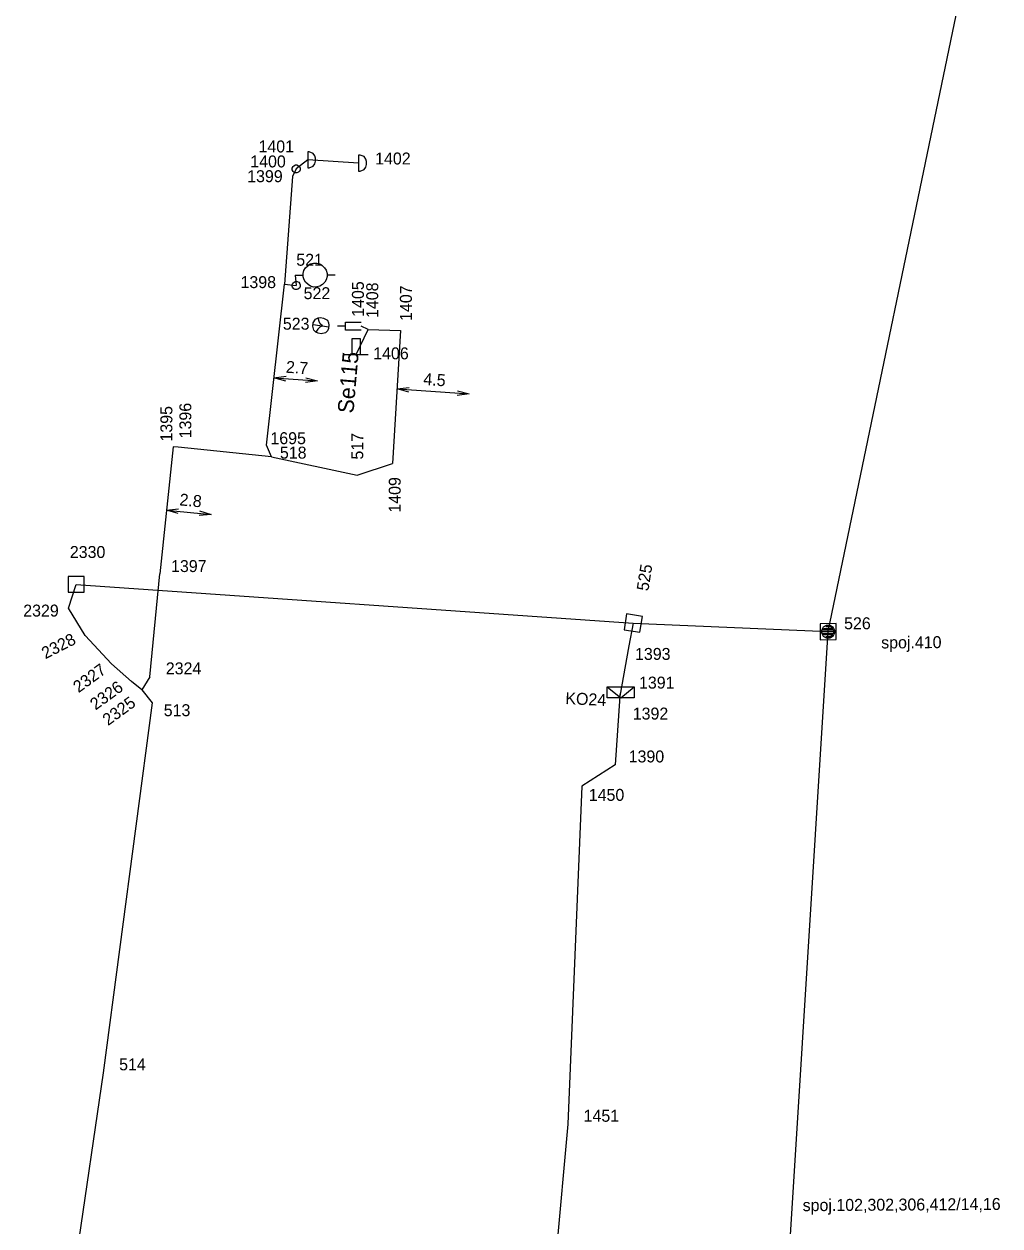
# Model space of a CAD drawing. Extents: x -535557 to -534097, y -1142175 to -1136716.
# Drawn here: x -534505.1 to -534443.9, y -1141261 to -1141185.6 of the extents above; entities that cross this region are included whole.
import ezdxf

# ---------------------------------------------------------------- set-up
doc = ezdxf.new("R2010")
doc.units = 0
doc.layers.add('Default', color=7, linetype='Continuous')
doc.layers.add('SS_SZDC', color=7, linetype='Continuous')

# ---------------------------------------------------------------- blocks, each defined once
blk = doc.blocks.new('POINT_DISPLAY')
at = {"layer": 'Default'}
blk.add_line((0, 0), (0, 0), dxfattribs=at)

msp = doc.modelspace()

# ---------------------------------------------------------------- linework, layer by layer
at = {"layer": 'SS_SZDC'}
for p, q in [((-534454.64, -1141223.729), (-534445.109, -1141177.78)), ((-534487.329, -1141194.1), (-534488.05, -1141194.68)), ((-534487.229, -1141193.6), (-534487.329, -1141193.6)), ((-534487.329, -1141193.6), (-534487.329, -1141194.6)), ((-534484.13, -1141194.309), (-534487.329, -1141194.1)), ((-534486.979, -1141193.7), (-534487.229, -1141193.6)), ((-534486.879, -1141193.85), (-534486.979, -1141193.7)), ((-534486.829, -1141194), (-534486.879, -1141193.85)), ((-534486.879, -1141194.35), (-534486.829, -1141194.2)), ((-534486.829, -1141194.2), (-534486.829, -1141194)), ((-534484.03, -1141193.809), (-534484.13, -1141193.809)), ((-534484.13, -1141193.809), (-534484.13, -1141194.809)), ((-534483.78, -1141193.909), (-534484.03, -1141193.809)), ((-534483.68, -1141194.059), (-534483.78, -1141193.909)), ((-534483.63, -1141194.209), (-534483.68, -1141194.059)), ((-534483.63, -1141194.409), (-534483.63, -1141194.209)), ((-534488.3, -1141194.63), (-534488.25, -1141194.53)), ((-534488.3, -1141194.73), (-534488.3, -1141194.63)), ((-534488.25, -1141194.83), (-534488.3, -1141194.73)), ((-534488.05, -1141194.68), (-534488.279, -1141195.159)), ((-534488.25, -1141194.53), (-534488.2, -1141194.48)), ((-534488.2, -1141194.88), (-534488.25, -1141194.83)), ((-534488.2, -1141194.48), (-534488.1, -1141194.43)), ((-534488.1, -1141194.93), (-534488.2, -1141194.88)), ((-534488.1, -1141194.43), (-534488, -1141194.43)), ((-534488, -1141194.93), (-534488.1, -1141194.93)), ((-534488, -1141194.43), (-534487.9, -1141194.48)), ((-534487.9, -1141194.88), (-534488, -1141194.93)), ((-534487.9, -1141194.48), (-534487.85, -1141194.53)), ((-534487.85, -1141194.83), (-534487.9, -1141194.88)), ((-534487.85, -1141194.53), (-534487.8, -1141194.63)), ((-534487.8, -1141194.73), (-534487.85, -1141194.83)), ((-534487.8, -1141194.63), (-534487.8, -1141194.73)), ((-534487.329, -1141194.6), (-534487.229, -1141194.6)), ((-534487.229, -1141194.6), (-534486.979, -1141194.5)), ((-534486.979, -1141194.5), (-534486.879, -1141194.35)), ((-534484.13, -1141194.809), (-534484.03, -1141194.809)), ((-534484.03, -1141194.809), (-534483.78, -1141194.709)), ((-534483.78, -1141194.709), (-534483.68, -1141194.559)), ((-534483.68, -1141194.559), (-534483.63, -1141194.409)), ((-534488.279, -1141195.159), (-534488.789, -1141201.92)), ((-534487.61, -1141201.246), (-534487.561, -1141201.046)), ((-534487.561, -1141201.046), (-534487.462, -1141200.895)), ((-534487.462, -1141200.895), (-534487.164, -1141200.643)), ((-534487.164, -1141200.643), (-534486.964, -1141200.592)), ((-534486.964, -1141200.592), (-534486.764, -1141200.591)), ((-534486.764, -1141200.591), (-534486.564, -1141200.639)), ((-534486.564, -1141200.639), (-534486.413, -1141200.738)), ((-534486.413, -1141200.738), (-534486.262, -1141200.887)), ((-534486.262, -1141200.887), (-534486.162, -1141201.037)), ((-534486.162, -1141201.037), (-534486.11, -1141201.236)), ((-534488.251, -1141201.843), (-534488.161, -1141201.776)), ((-534488.161, -1141201.776), (-534488.094, -1141201.753)), ((-534488.109, -1141201.35), (-534487.61, -1141201.346)), ((-534488.109, -1141201.35), (-534488.05, -1141202)), ((-534488.094, -1141201.753), (-534487.982, -1141201.754)), ((-534487.982, -1141201.754), (-534487.893, -1141201.798)), ((-534487.893, -1141201.798), (-534487.826, -1141201.888)), ((-534487.61, -1141201.346), (-534487.61, -1141201.246)), ((-534487.609, -1141201.446), (-534487.61, -1141201.346)), ((-534487.558, -1141201.646), (-534487.609, -1141201.446)), ((-534487.457, -1141201.795), (-534487.558, -1141201.646)), ((-534487.306, -1141201.944), (-534487.457, -1141201.795)), ((-534486.257, -1141201.787), (-534486.406, -1141201.938)), ((-534486.158, -1141201.637), (-534486.257, -1141201.787)), ((-534486.109, -1141201.436), (-534486.158, -1141201.637)), ((-534486.11, -1141201.236), (-534486.109, -1141201.436)), ((-534486.11, -1141201.336), (-534485.61, -1141201.333)), ((-534489.92, -1141212.02), (-534488.789, -1141201.92)), ((-534488.789, -1141201.92), (-534488.05, -1141202)), ((-534488.296, -1141202.044), (-534488.295, -1141201.932)), ((-534488.273, -1141202.111), (-534488.296, -1141202.044)), ((-534488.295, -1141201.932), (-534488.251, -1141201.843)), ((-534488.206, -1141202.201), (-534488.273, -1141202.111)), ((-534488.117, -1141202.245), (-534488.206, -1141202.201)), ((-534488.005, -1141202.246), (-534488.117, -1141202.245)), ((-534487.938, -1141202.223), (-534488.005, -1141202.246)), ((-534487.848, -1141202.156), (-534487.938, -1141202.223)), ((-534487.804, -1141202.067), (-534487.848, -1141202.156)), ((-534487.826, -1141201.888), (-534487.803, -1141201.955)), ((-534487.803, -1141201.955), (-534487.804, -1141202.067)), ((-534487.155, -1141202.043), (-534487.306, -1141201.944)), ((-534486.955, -1141202.092), (-534487.155, -1141202.043)), ((-534486.755, -1141202.091), (-534486.955, -1141202.092)), ((-534486.555, -1141202.039), (-534486.755, -1141202.091)), ((-534486.406, -1141201.938), (-534486.555, -1141202.039)), ((-534486.842, -1141204.113), (-534486.679, -1141204.037)), ((-534486.679, -1141204.037), (-534486.523, -1141204.01)), ((-534486.61, -1141204.25), (-534486.679, -1141204.037)), ((-534486.523, -1141204.01), (-534486.326, -1141204.04)), ((-534486.326, -1141204.04), (-534486.093, -1141204.177)), ((-534487.009, -1141204.543), (-534486.979, -1141204.346)), ((-534486.947, -1141204.806), (-534487.009, -1141204.543)), ((-534486.994, -1141204.445), (-534486.005, -1141204.594)), ((-534486.979, -1141204.346), (-534486.842, -1141204.113)), ((-534486.814, -1141204.927), (-534486.947, -1141204.806)), ((-534486.685, -1141204.744), (-534486.814, -1141204.927)), ((-534486.564, -1141204.611), (-534486.685, -1141204.744)), ((-534486.534, -1141204.413), (-534486.61, -1141204.25)), ((-534486.401, -1141204.534), (-534486.564, -1141204.611)), ((-534486.401, -1141204.534), (-534486.534, -1141204.413)), ((-534486.092, -1141204.834), (-534486.213, -1141204.967)), ((-534486.093, -1141204.177), (-534486.017, -1141204.34)), ((-534486.02, -1141204.693), (-534486.092, -1141204.834)), ((-534485.99, -1141204.496), (-534486.02, -1141204.693)), ((-534486.017, -1141204.34), (-534485.99, -1141204.496)), ((-534484.96, -1141204.549), (-534485.46, -1141204.549)), ((-534484.96, -1141204.799), (-534484.96, -1141204.299)), ((-534484.96, -1141204.299), (-534483.96, -1141204.299)), ((-534483.96, -1141204.799), (-534484.96, -1141204.799)), ((-534484.279, -1141206.329), (-534483.539, -1141204.76)), ((-534483.539, -1141204.76), (-534483.96, -1141204.549)), ((-534483.539, -1141204.76), (-534481.489, -1141204.819)), ((-534481.489, -1141204.819), (-534482.01, -1141213.17)), ((-534486.673, -1141204.999), (-534486.814, -1141204.927)), ((-534486.476, -1141205.029), (-534486.673, -1141204.999)), ((-534486.213, -1141204.967), (-534486.476, -1141205.029)), ((-534484.529, -1141206.329), (-534484.529, -1141205.329)), ((-534484.529, -1141205.329), (-534484.029, -1141205.329)), ((-534484.029, -1141205.329), (-534484.029, -1141206.329)), ((-534485.029, -1141206.329), (-534483.529, -1141206.329)), ((-534489.447, -1141207.796), (-534488.688, -1141207.699)), ((-534489.447, -1141207.796), (-534486.717, -1141207.986)), ((-534488.709, -1141207.998), (-534489.447, -1141207.796)), ((-534487.455, -1141207.784), (-534486.717, -1141207.986)), ((-534486.717, -1141207.986), (-534487.476, -1141208.083)), ((-534481.718, -1141208.495), (-534480.96, -1141208.397)), ((-534481.718, -1141208.495), (-534477.182, -1141208.809)), ((-534480.981, -1141208.696), (-534481.718, -1141208.495)), ((-534477.92, -1141208.608), (-534477.182, -1141208.809)), ((-534477.182, -1141208.809), (-534477.94, -1141208.907)), ((-534495.779, -1141212.129), (-534496.609, -1141220.1)), ((-534495.46, -1141212.149), (-534495.779, -1141212.129)), ((-534489.609, -1141212.75), (-534495.46, -1141212.149)), ((-534489.609, -1141212.75), (-534489.92, -1141212.02)), ((-534489.609, -1141212.75), (-534484.229, -1141213.909)), ((-534484.229, -1141213.909), (-534482.01, -1141213.17)), ((-534496.193, -1141216.099), (-534495.432, -1141216.02)), ((-534496.193, -1141216.099), (-534493.393, -1141216.364)), ((-534495.46, -1141216.319), (-534496.193, -1141216.099)), ((-534494.125, -1141216.144), (-534493.393, -1141216.364)), ((-534493.393, -1141216.364), (-534494.153, -1141216.443)), ((-534501.369, -1141220.26), (-534502.369, -1141220.26)), ((-534502.369, -1141220.26), (-534502.369, -1141221.26)), ((-534501.369, -1141221.26), (-534501.369, -1141220.26)), ((-534497.239, -1141226.559), (-534496.609, -1141220.1)), ((-534502.369, -1141221.26), (-534501.369, -1141221.26)), ((-534502.35, -1141222.26), (-534501.869, -1141220.76)), ((-534501.869, -1141220.76), (-534466.88, -1141223.19)), ((-534501.31, -1141223.979), (-534502.35, -1141222.26)), ((-534467.299, -1141222.62), (-534467.449, -1141223.609)), ((-534466.31, -1141222.77), (-534467.299, -1141222.62)), ((-534466.46, -1141223.759), (-534466.31, -1141222.77)), ((-534467.449, -1141223.609), (-534466.46, -1141223.759)), ((-534466.88, -1141223.19), (-534467.159, -1141224.62)), ((-534466.88, -1141223.19), (-534454.64, -1141223.729)), ((-534454.143, -1141223.226), (-534455.143, -1141223.233)), ((-534455.143, -1141223.233), (-534455.136, -1141224.233)), ((-534455.04, -1141223.632), (-534454.941, -1141223.431)), ((-534455.039, -1141223.832), (-534455.04, -1141223.632)), ((-534454.99, -1141223.632), (-534454.891, -1141223.531)), ((-534454.29, -1141223.627), (-534454.99, -1141223.632)), ((-534454.941, -1141223.431), (-534454.742, -1141223.33)), ((-534454.891, -1141223.531), (-534454.341, -1141223.528)), ((-534454.491, -1141223.429), (-534454.791, -1141223.43)), ((-534454.742, -1141223.33), (-534454.542, -1141223.329)), ((-534454.542, -1141223.329), (-534454.341, -1141223.428)), ((-534454.341, -1141223.528), (-534454.491, -1141223.429)), ((-534454.341, -1141223.428), (-534454.24, -1141223.627)), ((-534454.289, -1141223.827), (-534454.29, -1141223.627)), ((-534454.24, -1141223.627), (-534454.239, -1141223.827)), ((-534454.136, -1141224.226), (-534454.143, -1141223.226)), ((-534499.64, -1141225.76), (-534501.31, -1141223.979)), ((-534457.039, -1141262.299), (-534454.64, -1141223.729)), ((-534455.136, -1141224.233), (-534454.136, -1141224.226)), ((-534454.938, -1141224.031), (-534455.039, -1141223.832)), ((-534454.29, -1141223.727), (-534454.989, -1141223.732)), ((-534454.989, -1141223.832), (-534454.289, -1141223.827)), ((-534454.888, -1141223.931), (-534454.989, -1141223.832)), ((-534454.737, -1141224.13), (-534454.938, -1141224.031)), ((-534454.338, -1141223.928), (-534454.888, -1141223.931)), ((-534454.788, -1141224.03), (-534454.488, -1141224.029)), ((-534454.537, -1141224.129), (-534454.737, -1141224.13)), ((-534454.338, -1141224.028), (-534454.537, -1141224.129)), ((-534454.488, -1141224.029), (-534454.338, -1141223.928)), ((-534454.239, -1141223.827), (-534454.338, -1141224.028)), ((-534467.159, -1141224.62), (-534467.729, -1141227.79)), ((-534498.399, -1141226.86), (-534499.64, -1141225.76)), ((-534497.239, -1141226.559), (-534497.75, -1141227.379)), ((-534497.75, -1141227.379), (-534498.399, -1141226.86)), ((-534497.75, -1141227.379), (-534497.1, -1141228.2)), ((-534468.52, -1141227.19), (-534466.82, -1141227.19)), ((-534468.52, -1141227.89), (-534468.52, -1141227.19)), ((-534468.52, -1141227.19), (-534467.67, -1141227.89)), ((-534467.67, -1141227.89), (-534466.82, -1141227.19)), ((-534466.82, -1141227.19), (-534466.82, -1141227.89)), ((-534497.1, -1141228.2), (-534500.17, -1141251.42)), ((-534466.82, -1141227.89), (-534468.52, -1141227.89)), ((-534467.729, -1141227.79), (-534468.01, -1141232.1)), ((-534467.729, -1141227.79), (-534467.67, -1141227.54)), ((-534468.01, -1141232.1), (-534470.109, -1141233.44)), ((-534470.109, -1141233.44), (-534471, -1141254.649)), ((-534500.17, -1141251.42), (-534503.189, -1141272.02)), ((-534471, -1141254.649), (-534472.97, -1141276.659))]:
    msp.add_line(p, q, dxfattribs=at)

# ---------------------------------------------------------------- block references
for p in [(-534487.329, -1141194.1), (-534488.05, -1141194.68), (-534488.05, -1141194.68), (-534484.13, -1141194.309), (-534488.279, -1141195.159), (-534488.109, -1141201.35), (-534488.789, -1141201.92), (-534488.05, -1141202), (-534488.05, -1141202), (-534486.5, -1141204.52), (-534483.96, -1141204.549), (-534483.539, -1141204.76), (-534481.489, -1141204.819), (-534484.279, -1141206.329), (-534495.779, -1141212.129), (-534495.46, -1141212.149), (-534489.92, -1141212.02), (-534489.609, -1141212.75), (-534482.01, -1141213.17), (-534484.229, -1141213.909), (-534496.609, -1141220.1), (-534501.869, -1141220.76), (-534502.35, -1141222.26), (-534466.88, -1141223.19), (-534501.31, -1141223.979), (-534454.64, -1141223.729), (-534467.159, -1141224.62), (-534499.64, -1141225.76), (-534497.239, -1141226.559), (-534498.399, -1141226.86), (-534497.75, -1141227.379), (-534497.1, -1141228.2), (-534467.729, -1141227.79), (-534467.67, -1141227.54), (-534468.01, -1141232.1), (-534470.109, -1141233.44), (-534500.17, -1141251.42), (-534471, -1141254.649)]:
    msp.add_blockref('POINT_DISPLAY', p, dxfattribs=at)

# ---------------------------------------------------------------- texts
for s, p in [('1401', (-534490.418, -1141193.643)), ('1400', (-534490.934, -1141194.583)), ('1402', (-534483.093, -1141194.399)), ('1399', (-534491.129, -1141195.511)), ('521', (-534488.045, -1141200.757)), ('1398', (-534491.547, -1141202.161)), ('522', (-534487.583, -1141202.855)), ('523', (-534488.888, -1141204.771)), ('1406', (-534483.213, -1141206.633)), ('1695', (-534489.67, -1141211.959)), ('518', (-534489.073, -1141212.865)), ('2330', (-534502.267, -1141219.104)), ('1397', (-534495.91, -1141219.988)), ('2329', (-534505.193, -1141222.782)), ('526', (-534453.64, -1141223.579)), ('1393', (-534466.771, -1141225.503)), ('2324', (-534496.239, -1141226.409)), ('1391', (-534466.522, -1141227.304)), ('513', (-534496.368, -1141229.036)), ('1392', (-534466.914, -1141229.249)), ('1390', (-534467.17, -1141231.939)), ('1450', (-534469.676, -1141234.352)), ('514', (-534499.17, -1141251.27)), ('1451', (-534470, -1141254.499))]:
    msp.add_text(s, height=0.75, dxfattribs=at).set_placement(p)
for s, height, rotation, p in [('1405', 0.75, 90, (-534483.799, -1141203.965)), ('1408', 0.75, 90, (-534482.899, -1141204.039)), ('1407', 0.75, 90, (-534480.787, -1141204.223)), ('Se115', 1, 84.97563, (-534484.46, -1141210.054)), ('2.7', 0.75, 356.03195, (-534488.715, -1141207.471)), ('4.5', 0.75, 356.03366, (-534480.083, -1141208.232)), ('1395', 0.75, 90, (-534495.827, -1141211.796)), ('1396', 0.75, 90, (-534494.636, -1141211.595)), ('517', 0.75, 90, (-534483.841, -1141212.926)), ('1409', 0.75, 90, (-534481.487, -1141216.26)), ('2.8', 0.75, 354.59096, (-534495.406, -1141215.797)), ('525', 0.75, 81, (-534465.936, -1141221.212)), ('2328', 0.75, 27, (-534503.803, -1141225.469)), ('spoj.410', 0.75, 0.37563, (-534451.31, -1141224.786)), ('2327', 0.75, 36, (-534501.719, -1141227.6)), ('2326', 0.75, 36, (-534500.653, -1141228.688)), ('2325', 0.75, 36, (-534499.866, -1141229.661)), ('KO24', 0.75, 357.3, (-534471.159, -1141228.275)), ('spoj.102,302,306,412/14,16', 0.74999, 0.37563, (-534456.242, -1141260.114))]:
    msp.add_text(s, height=height, rotation=rotation, dxfattribs=at).set_placement(p)

doc.saveas('drawing.dxf')
